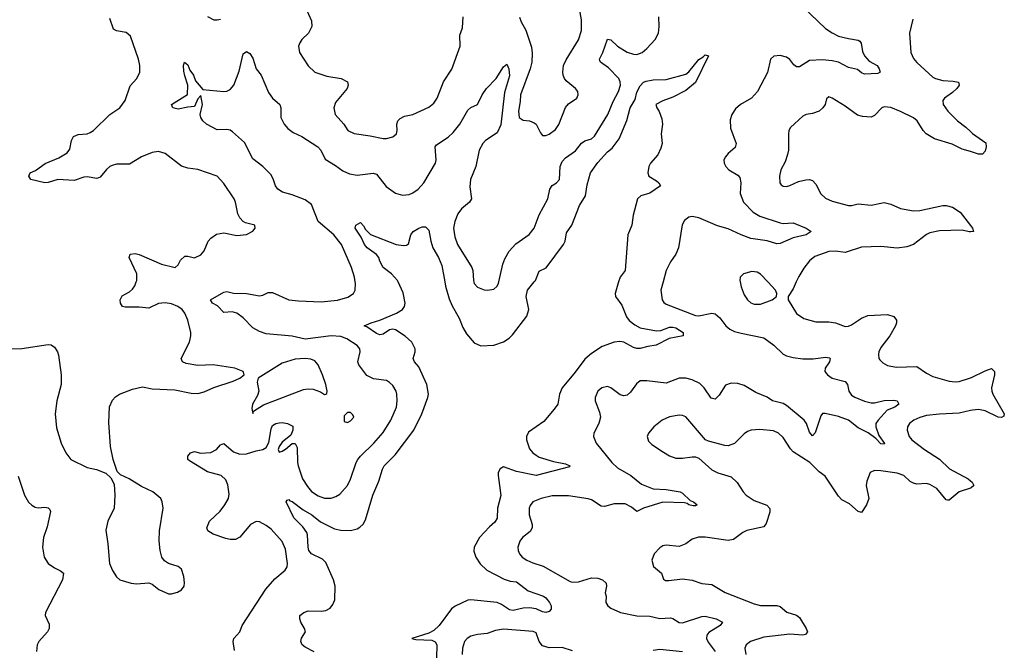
# Model space of a CAD drawing. Header units: inches. Extents: x 1834610 to 2027685, y 642842 to 774116.
# Tile 592 of 632: x 2004156 to 2010208, y 717737 to 721612. Entities that reach past the tile are written whole.
import ezdxf

# ---------------------------------------------------------------- set-up
doc = ezdxf.new("R2010")
doc.units = ezdxf.units.IN
doc.header["$MEASUREMENT"] = 0
for name, color, linetype in [('C0701', 7, 'Continuous'), ('C0702', 7, 'Continuous'), ('C0711', 7, 'Continuous'), ('C0712', 7, 'Continuous')]:
    doc.layers.add(name, color=color, linetype=linetype)

msp = doc.modelspace()

# ---------------------------------------------------------------- linework, layer by layer
at = {"layer": 'C0701', "color": 5}
for points, elevation in [([(2004090, 719588.4), (2004170, 719590.3), (2004330, 719615.8), (2004350, 719614.4), (2004370, 719600.5), (2004388.6, 719570), (2004394.9, 719550), (2004411.7, 719430), (2004410.3, 719370), (2004384.4, 719270), (2004373.4, 719190), (2004383, 719103), (2004410.4, 719010), (2004439.5, 718950), (2004470.2, 718910.2), (2004570, 718860.3), (2004627.5, 718847.5), (2004686.2, 718826.2), (2004716.8, 718796.8), (2004737.5, 718757.5), (2004741.3, 718690), (2004736, 718610), (2004697, 718530), (2004684.6, 718475.4), (2004698, 718390), (2004708.9, 718270), (2004726.7, 718226.7), (2004750, 718187.7), (2004771, 718170), (2004842, 718150), (2004874.5, 718145.5), (2004950.5, 718150.5), (2004970, 718142.8), (2005010.5, 718110.5), (2005070, 718084.4), (2005090, 718083.1), (2005126.7, 718093.3), (2005151.4, 718108.6), (2005166.6, 718130), (2005169.6, 718150.4), (2005165.1, 718190), (2005150, 718234.5), (2005130, 718251.6), (2005071, 718271), (2005045.6, 718285.6), (2005029.7, 718309.7), (2005018.9, 718350), (2005012.6, 718410), (2005015.1, 718470), (2005036.9, 718610), (2005032, 718650), (2005023.7, 718670), (2004975.1, 718710), (2004903.6, 718743.6), (2004828.7, 718790), (2004775.5, 718815.5), (2004756, 718836), (2004729.6, 718909.6), (2004713.7, 718990), (2004703.3, 719136.7), (2004707.1, 719232.9), (2004726.5, 719273.5), (2004745.8, 719294.2), (2004769.6, 719310.3), (2004850, 719341.6), (2004910, 719354.9), (2004970, 719343.8), (2005110, 719338), (2005210, 719317.4), (2005250, 719315.3), (2005290, 719324.2), (2005348.4, 719351.6), (2005469, 719390), (2005508.7, 719410), (2005535.3, 719430), (2005528.7, 719450), (2005478, 719470), (2005346, 719490), (2005250, 719487.3), (2005179.2, 719499.2), (2005157, 719510), (2005148.1, 719530), (2005199.3, 719630), (2005208.6, 719668.6), (2005208.8, 719690), (2005190, 719765.2), (2005170, 719809.4), (2005153.7, 719830), (2005127.3, 719850), (2005090, 719866.2), (2005050, 719872.8), (2005010, 719866.8), (2004950, 719839.4), (2004890, 719845.6), (2004804.9, 719844.9), (2004787, 719850), (2004775.6, 719870), (2004773.3, 719890), (2004785.1, 719914.9), (2004830, 719938.7), (2004850, 719956.4), (2004863.8, 719976.2), (2004871.9, 720000)], 280), ([(2005475.9, 717735.9), (2005468.8, 717790), (2005472.4, 717810), (2005509.6, 717850), (2005524, 717890), (2005668.4, 718111.6), (2005723.4, 718176.6), (2005788.3, 718230), (2005800.4, 718250), (2005803.1, 718270), (2005790, 718359), (2005770, 718406), (2005700.7, 718480.7), (2005670, 718504.1), (2005630, 718526.2), (2005610, 718528.5), (2005573.7, 718510), (2005509, 718431), (2005482, 718418), (2005450, 718416.9), (2005422.9, 718422.8), (2005345.1, 718450), (2005311.6, 718470), (2005305.6, 718490), (2005322.4, 718530), (2005387.9, 718592.1), (2005416.9, 718630), (2005439.7, 718670), (2005443.3, 718696.7), (2005434.5, 718754.5), (2005423.5, 718783.5), (2005395.1, 718810), (2005310, 718832.5), (2005200.1, 718900.1), (2005189, 718910), (2005189.2, 718929.2), (2005205.2, 718950), (2005230, 718958), (2005267.1, 718947.1), (2005330, 718952.7), (2005365.1, 718970), (2005390, 718999.3), (2005410, 719008.5), (2005470, 718956.6), (2005510, 718942.7), (2005550, 718943.3), (2005610, 718962.7), (2005650, 718970.2), (2005670, 718983.6), (2005686.7, 719013.3), (2005702.3, 719097.7), (2005710, 719118.4), (2005730, 719130.4), (2005750, 719134.9), (2005770, 719136.3), (2005802, 719130), (2005834.9, 719114.9), (2005835.8, 719090), (2005821.7, 719058.3), (2005770, 719015.8), (2005750.4, 718990), (2005745.5, 718970), (2005750, 718954.8), (2005770, 718959.5), (2005790, 718972.2), (2005830, 719008.2), (2005850, 719008), (2005862.5, 718982.5), (2005862.8, 718890), (2005867.6, 718870), (2005895.2, 718790), (2005924.2, 718744.2), (2005950, 718713), (2005990, 718685.2), (2006030, 718672), (2006070, 718671.2), (2006098.9, 718681.1), (2006122.9, 718697.1), (2006170.9, 718750), (2006190, 718788), (2006224.2, 718890), (2006235, 718910), (2006249.9, 718930.1), (2006333.8, 719010), (2006390, 719075.2), (2006436.8, 719150), (2006472.1, 719230), (2006476.8, 719270), (2006475, 719310), (2006469.8, 719330), (2006450, 719364.2), (2006430, 719383), (2006410, 719394), (2006330, 719405.4), (2006290, 719426.3), (2006240.5, 719490), (2006234, 719510), (2006248, 719570), (2006246, 719590), (2006229.6, 719610), (2006166.2, 719650), (2006130, 719665.4), (2006070, 719668.7), (2005910, 719649.5), (2005830, 719667.5), (2005670, 719680.4), (2005630, 719696.1), (2005590, 719719.2), (2005530, 719780.3), (2005490, 719808.8), (2005462.9, 719817.2), (2005410, 719811.8), (2005372.7, 719852.7), (2005342, 719870), (2005329.5, 719890), (2005410, 719937.7), (2005430, 719941.3), (2005470, 719932.2), (2005549.3, 719929.3), (2005630, 719914.9), (2005650, 719918.4), (2005684.1, 719935.9), (2005710, 719935.2), (2005810, 719891.1), (2005870, 719883.2), (2006010, 719878.5), (2006110, 719889.2), (2006172.9, 719907.1), (2006208, 719930), (2006218, 719950), (2006219.8, 719990), (2006218.4, 720000)], 260), ([(2005966.3, 717726.3), (2005910, 717755.4), (2005893, 717770), (2005884.2, 717790), (2005888.3, 717811.7), (2005912.7, 717850), (2005907.3, 717870), (2005884.7, 717910), (2005877.6, 717930), (2005877, 717950), (2005902.7, 717970), (2005930, 717979.5), (2006010, 717976.5), (2006037.8, 717982.2), (2006063.6, 717996.4), (2006081.1, 718018.9), (2006092.2, 718047.8), (2006095, 718130), (2006084.4, 718170), (2006037.1, 718277.2), (2006016.7, 718296.7), (2005950, 718328.7), (2005933.3, 718350), (2005928.2, 718370), (2005925.3, 718445.3), (2005920.1, 718460.1), (2005895.5, 718495.5), (2005840.4, 718550), (2005794, 718650), (2005800.2, 718659.8), (2005810, 718662.8), (2005816.1, 718656.1), (2005830, 718652), (2005899.2, 718599.2), (2005952.2, 718570), (2006005.9, 718525.9), (2006090, 718484.1), (2006130, 718474.7), (2006190, 718473.2), (2006230, 718482.3), (2006246.5, 718493.5), (2006267.2, 718512.8), (2006282.4, 718537.6), (2006327.4, 718690), (2006364.4, 718775.6), (2006385.7, 718850), (2006396.9, 718870), (2006463, 718937), (2006579.7, 719090), (2006628.7, 719190), (2006664.7, 719290), (2006669.6, 719310.4), (2006658.5, 719370), (2006610, 719478.5), (2006583.5, 719510), (2006574.5, 719530), (2006587.8, 719570), (2006587.4, 719590), (2006566.3, 719630), (2006526.3, 719666.3), (2006465, 719705), (2006450, 719709.2), (2006430, 719705.2), (2006390, 719679), (2006370, 719675.5), (2006350, 719683.8), (2006290, 719725.4), (2006274, 719730), (2006316, 719750), (2006370, 719766), (2006472.6, 719807.4), (2006508.2, 719831.8), (2006521.7, 719850), (2006525.3, 719870), (2006513.5, 719933.5), (2006482.3, 720000)], 240), ([(2007837.8, 720000), (2007816.5, 719930), (2007818, 719910), (2007857, 719857), (2007885, 719785), (2007903.2, 719763.2), (2007936.7, 719736.7), (2007970, 719719.3), (2008070, 719699.8), (2008098, 719702), (2008150, 719721.7), (2008170, 719723.2), (2008190, 719718.6), (2008233.4, 719690), (2008234, 719670), (2008147.5, 719652.5), (2008068.8, 719611.2), (2008016.4, 719603.6), (2007970, 719591.1), (2007950, 719591.1), (2007930, 719597.7), (2007870, 719629.7), (2007845.7, 719634.3), (2007810.4, 719629.6), (2007735.6, 719604.4), (2007670, 719559.7), (2007630, 719525.7), (2007570, 719445.3), (2007490.2, 719350), (2007474.2, 719310), (2007463.1, 719250), (2007441.9, 719218.1), (2007377.1, 719142.9), (2007283.5, 719076.5), (2007270.4, 719050), (2007270.3, 719030), (2007290, 718975.5), (2007310.2, 718950.2), (2007330, 718935.6), (2007350, 718924.5), (2007437.2, 718897.2), (2007510, 718881.6), (2007537.3, 718870), (2007535.2, 718864.8), (2007330, 718811.4), (2007210, 718835), (2007130, 718865.1), (2007110, 718852.3), (2007098, 718830), (2007096.5, 718810), (2007112.7, 718687.3), (2007094, 718610), (2007090, 718549.4), (2007076.8, 718523.2), (2007044, 718496), (2006982.8, 718430), (2006950.2, 718370), (2006946.8, 718346.8), (2006959.6, 718310), (2006987.1, 718267.1), (2007026.5, 718230), (2007134.4, 718174.4), (2007170, 718162.5), (2007210, 718156.8), (2007281.8, 718101.8), (2007376.1, 718070), (2007390, 718059.3), (2007412.2, 718030), (2007423.6, 718010), (2007423.2, 717990), (2007410, 717976.1), (2007390, 717968.8), (2007370, 717972.9), (2007330.9, 717990.9), (2007290, 717998.7), (2007250, 717995.5), (2007190, 717980.4), (2007165.8, 717985.8), (2007118.2, 718018.2), (2007090, 718030.9), (2006930, 718046.3), (2006910, 718044.5), (2006832.4, 718007.6), (2006809.2, 717990.8), (2006733.8, 717890), (2006700.8, 717859.2), (2006670, 717841.7), (2006567.3, 717810), (2006590, 717802.4), (2006690, 717799), (2006709.5, 717789.5), (2006720.6, 717770), (2006717.6, 717690)], 240), ([(2006768.5, 720000), (2006773.4, 719973.4), (2006796.3, 719896.3), (2006814.3, 719854.3), (2006858.2, 719778.2), (2006880.9, 719720.9), (2006902.2, 719682.2), (2006950, 719626), (2006990, 719608.4), (2007070, 719611.4), (2007130, 719632.2), (2007164.4, 719655.6), (2007184.3, 719675.7), (2007272.8, 719790), (2007286.3, 719830), (2007269.3, 719910), (2007277.6, 719950), (2007318.5, 720000)], 240), ([(2006947.5, 720000), (2006950.3, 719990), (2006970, 719967.4), (2007010, 719951.7), (2007031.1, 719948.9), (2007070, 719955.8), (2007088.7, 719971.3), (2007098.5, 719990), (2007100.8, 720000)], 260), ([(2008110.5, 720000), (2008097.3, 719950), (2008104.9, 719890), (2008114.7, 719874.7), (2008130, 719863.1), (2008310, 719793.7), (2008330, 719791.1), (2008410, 719807.7), (2008430, 719805.3), (2008459.3, 719779.3), (2008496, 719730), (2008521.3, 719710), (2008550, 719695.9), (2008590, 719684.6), (2008730, 719656.1), (2008791.6, 719611.6), (2008850, 719556.5), (2008870, 719546.7), (2008910, 719535.2), (2008970, 719528.7), (2009032.6, 719527.4), (2009110, 719538.6), (2009133, 719533), (2009138, 719530), (2009133.4, 719510), (2009107.3, 719470), (2009104.9, 719450), (2009120.8, 719430), (2009150, 719409.4), (2009229.3, 719389.3), (2009243.6, 719370), (2009252.2, 719330), (2009270, 719305.5), (2009290, 719292.2), (2009350, 719267.1), (2009390, 719256.5), (2009410, 719256.9), (2009470, 719272.6), (2009530, 719274.7), (2009550.8, 719270), (2009560.3, 719250), (2009534.9, 719230), (2009488, 719212), (2009432.2, 719150), (2009419.6, 719130), (2009419, 719110), (2009437.5, 719057.5), (2009472.3, 719007.7), (2009470, 719003.7), (2009450, 719006), (2009418.1, 719038.1), (2009372.2, 719072.2), (2009310, 719104.8), (2009249.9, 719149.9), (2009190, 719173.6), (2009107.4, 719192.6), (2009090, 719191.6), (2009081.5, 719178.5), (2009046.1, 719073.9), (2009030, 719054.5), (2009010, 719078), (2008992.9, 719130), (2008978.8, 719150), (2008870, 719241.5), (2008850, 719254.3), (2008784.2, 719270), (2008750, 719292.9), (2008681.6, 719321.6), (2008610, 719363.8), (2008570, 719375.9), (2008530, 719378.8), (2008494.2, 719365.8), (2008455.8, 719304.2), (2008430, 719280.5), (2008407.1, 719287.1), (2008363.9, 719350), (2008335.8, 719375.8), (2008290, 719399.3), (2008250, 719409.8), (2008210, 719408.7), (2008130, 719377.3), (2008010, 719393.5), (2007970, 719392.6), (2007946.5, 719373.5), (2007910, 719322.4), (2007890, 719305.1), (2007870, 719299.7), (2007846.2, 719306.2), (2007790, 719349.7), (2007770, 719358), (2007734.8, 719350), (2007710, 719329.3), (2007692.4, 719290), (2007692.4, 719270), (2007720.2, 719200.2), (2007726.3, 719170), (2007715.6, 719130), (2007685.3, 719070), (2007683.7, 719050), (2007699.5, 719010), (2007794.9, 718890), (2007830, 718857.6), (2007912.2, 718810), (2007978, 718758), (2008050, 718728.2), (2008130, 718725.2), (2008216, 718710), (2008230, 718703), (2008278, 718658), (2008297.3, 718650), (2008320.7, 718630), (2008310, 718623.6), (2008296.2, 718623.8), (2008269.3, 718630), (2008258.9, 718638.9), (2008242.7, 718642.7), (2008110, 718646), (2007990.3, 718609.8), (2007950, 718589.6), (2007917, 718617), (2007877.2, 718637.2), (2007810, 718637.3), (2007750, 718620.3), (2007730, 718622.8), (2007670, 718660.7), (2007650, 718667.1), (2007530, 718685.7), (2007430, 718685), (2007360.7, 718670), (2007310.4, 718650), (2007293.3, 718626.7), (2007287.9, 718610), (2007288.2, 718570), (2007306.5, 718510), (2007306.3, 718490), (2007293.4, 718466.6), (2007247.4, 718430), (2007230, 718406.6), (2007218.8, 718370), (2007220.3, 718350), (2007228.8, 718330), (2007245.3, 718310), (2007274, 718290), (2007310, 718273.4), (2007374.5, 718254.5), (2007539.1, 718159.1), (2007555.8, 718155.8), (2007590, 718158.3), (2007670, 718182.9), (2007710, 718180.2), (2007739.1, 718170), (2007761.6, 718150), (2007763, 718130), (2007755.5, 718090), (2007760.4, 718070), (2007758.3, 718030), (2007770.3, 718010), (2007790, 717996.2), (2007850, 717968.4), (2007950, 717947.8), (2008030, 717945.9), (2008090, 717932.8), (2008156.1, 717936), (2008170, 717932.9), (2008210, 717907.9), (2008230, 717906.4), (2008350, 717943.9), (2008370, 717945.8), (2008436.3, 717930), (2008476.3, 717910), (2008461.6, 717890), (2008392.9, 717847.1), (2008379.7, 717830), (2008377.4, 717810), (2008387.1, 717787.1), (2008430, 717728.7)], 260), ([(2008584.8, 720000), (2008590.3, 719970), (2008610, 719920.5), (2008630, 719890.4), (2008650, 719872.4), (2008670, 719864.2), (2008710, 719864.6), (2008782, 719890), (2008809, 719910), (2008809.3, 719930), (2008800.9, 719950), (2008754.3, 720000)], 280), ([(2008929.8, 720000), (2008910, 719957.2), (2008878.8, 719910), (2008880.7, 719890), (2008930, 719806), (2008975.8, 719775.8), (2009050, 719754.3), (2009130, 719755.8), (2009170, 719748.5), (2009230, 719727.2), (2009250, 719727.6), (2009270, 719736), (2009330, 719777.6), (2009370, 719794.4), (2009490, 719800.3), (2009528.6, 719788.5), (2009546, 719766), (2009546.7, 719750), (2009540.3, 719730), (2009504, 719670), (2009450, 719598.4), (2009436.5, 719570), (2009434.4, 719554.4), (2009437.1, 719530), (2009442.5, 719522.5), (2009462.4, 719502.4), (2009490, 719486.5), (2009544.2, 719475.8), (2009670, 719480.2), (2009730, 719438.8), (2009770, 719420.2), (2009869.8, 719390.2), (2009906.7, 719386.7), (2009931.1, 719388.9), (2010000, 719410.4)], 280), ([(2010000, 718733.7), (2009930, 718710.8), (2009870, 718658.7), (2009860.1, 718660.1), (2009850, 718662), (2009794.2, 718730), (2009750, 718754.6), (2009730, 718761.1), (2009670, 718758.6), (2009650, 718763.2), (2009630, 718774), (2009590, 718810.8), (2009550, 718825.5), (2009450, 718839.8), (2009410, 718841.1), (2009382.8, 718830), (2009363.9, 718776.1), (2009358.3, 718750), (2009376, 718670), (2009362, 718630), (2009330, 718583.7), (2009310, 718589.6), (2009256, 718636), (2009210, 718661), (2009190, 718683.5), (2009106.2, 718806.2), (2009070, 718833.3), (2009012.6, 718890), (2008910, 718956.8), (2008894.3, 718974.2), (2008850, 719043.5), (2008819.6, 719070), (2008790, 719085.1), (2008705.9, 719094.1), (2008651.4, 719088.6), (2008630, 719081.3), (2008610, 719067.8), (2008550, 719006.6), (2008510, 718992.3), (2008490, 718995.3), (2008390, 719022), (2008370.9, 719030.9), (2008250.6, 719170.6), (2008230, 719179.8), (2008210, 719182), (2008150, 719172.1), (2008104.9, 719150), (2008053.4, 719110), (2008020.5, 719070), (2008013.4, 719050), (2008021.3, 719021.3), (2008041.4, 719001.4), (2008113.5, 718953.5), (2008150, 718932), (2008190, 718917), (2008230, 718916.5), (2008290, 718925.7), (2008310, 718924.9), (2008330, 718916.4), (2008410, 718845.3), (2008447.9, 718827.9), (2008530, 718802.6), (2008567, 718767), (2008602.3, 718710), (2008621.1, 718690), (2008670, 718656.9), (2008749.4, 718629.4), (2008767.5, 718607.5), (2008766.3, 718586.3), (2008745, 718515), (2008730, 718495.9), (2008626.2, 718473.8), (2008600.2, 718459.8), (2008543.4, 718416.6), (2008510, 718412), (2008370, 718432), (2008328.9, 718431.1), (2008290, 718419.6), (2008250, 718391.8), (2008210, 718374), (2008130, 718382.4), (2008110, 718378), (2008090, 718366), (2008055.8, 718330), (2008041.1, 718290), (2008052.5, 718252.5), (2008102, 718210), (2008114, 718174), (2008126, 718166), (2008145.3, 718165.3), (2008230, 718176.5), (2008290, 718168.7), (2008350, 718147.6), (2008410, 718141.1), (2008492.9, 718092.8), (2008670, 718022.3), (2008710, 718011.9), (2008810, 718011.3), (2008830, 718006.5), (2008871.4, 717971.4), (2008930, 717951.9), (2008950, 717937.4), (2008991.4, 717870), (2008998.7, 717850), (2008986.4, 717833.6), (2008970.9, 717829.1), (2008890, 717836.5), (2008730, 717818), (2008648.4, 717790), (2008621.7, 717770), (2008612.8, 717750), (2008619.1, 717710)], 280), ([(2010000, 719209.8), (2009930, 719192.9), (2009810, 719187.6), (2009730, 719178.7), (2009690, 719168.2), (2009652.2, 719150), (2009625.3, 719130), (2009613.1, 719110), (2009610.3, 719090), (2009624.4, 719050), (2009640.3, 719030), (2009717.8, 718970), (2009810, 718911.8), (2009871.3, 718851.3), (2009986.7, 718790), (2010000, 718778.8)], 280), ([(2004145.9, 718805.9), (2004184.6, 718690), (2004210, 718647.7), (2004230, 718628.2), (2004250, 718616.4), (2004270, 718612.2), (2004310, 718615.8), (2004330, 718612.7), (2004341.1, 718601.1), (2004344.4, 718590), (2004325.1, 718494.9), (2004301.3, 718430), (2004297, 718370), (2004305.3, 718310), (2004330.5, 718270), (2004370, 718242.6), (2004405.9, 718225.8), (2004424.9, 718210), (2004418.4, 718170), (2004314.9, 717970), (2004312.7, 717950), (2004336.7, 717896.7), (2004336.5, 717870), (2004327.2, 717850), (2004273.7, 717790), (2004264.2, 717770), (2004259.5, 717730)], 260), ([(2007554.3, 717734.3), (2007490, 717754.4), (2007411.3, 717751.3), (2007370, 717765.1), (2007349.9, 717789.9), (2007330, 717843.6), (2007312.5, 717852.5), (2007130, 717866), (2007081.7, 717858.3), (2007030, 717839.7), (2006970, 717834.8), (2006930, 717822.6), (2006907.1, 717810), (2006889.2, 717790), (2006878.8, 717750), (2006876.2, 717710)], 260), ([(2008230, 717726.4), (2008090, 717742.2), (2008050, 717735)], 260)]:
    msp.add_lwpolyline(points, dxfattribs=dict(at, elevation=elevation))
at = {"layer": 'C0701', "color": 5, "elevation": 280}
for points in [[(2005910, 719529.8), (2005850, 719526.4), (2005770, 719501.5), (2005621, 719410), (2005616.3, 719383.7), (2005624.9, 719330), (2005617.8, 719302.3), (2005587.2, 719250), (2005582.8, 719222.8), (2005590, 719192), (2005593.6, 719206.4), (2005653.9, 719246), (2005901.3, 719338.7), (2005930, 719343.6), (2005960.8, 719340.8), (2006004.4, 719324.4), (2006030, 719308.4), (2006038, 719310), (2006044.7, 719315.3), (2006046.6, 719330), (2006037.4, 719370), (2006018, 719430), (2005990, 719491.8), (2005970, 719514.7), (2005946.4, 719526.4)], [(2006190, 719199), (2006170, 719199), (2006150, 719178), (2006150, 719142), (2006170, 719136), (2006190, 719147.3), (2006209, 719170), (2006204.7, 719184.7)]]:
    msp.add_lwpolyline(points, close=True, dxfattribs=at)
at = {"layer": 'C0702', "color": 5}
for points, elevation in [([(2007228.1, 721628.1), (2007238, 721598), (2007267.3, 721547.3), (2007303, 721443), (2007306.4, 721406.4), (2007303.5, 721350), (2007294, 721310), (2007234.1, 721150), (2007231.9, 721108.1), (2007221.1, 721050), (2007225.7, 721010), (2007250, 720993.7), (2007290, 720990.3), (2007318.9, 720978.9), (2007330.4, 720970), (2007357.1, 720917.1), (2007370, 720901), (2007390, 720900.5), (2007410, 720908.2), (2007450, 720937.1), (2007470, 720968), (2007510, 721072.7), (2007530, 721094.9), (2007581.2, 721130), (2007589.3, 721150), (2007586, 721170), (2007572.7, 721190), (2007515.5, 721235.5), (2007504.2, 721250), (2007495.8, 721270), (2007493.7, 721290), (2007499.7, 721330), (2007514.3, 721365.7), (2007590, 721488), (2007610, 721546), (2007608.9, 721610), (2007584.7, 721750)], 280), ([(2005923.7, 721663.7), (2005950, 721604.7), (2005951.7, 721570), (2005930.4, 721530), (2005890.4, 721489.7), (2005878, 721470), (2005870.5, 721449.5), (2005876.4, 721410), (2005930, 721328.2), (2005970, 721290.3), (2006044, 721264), (2006131, 721250), (2006170.4, 721230), (2006175.3, 721210), (2006168.2, 721190), (2006097.5, 721102.5), (2006087.7, 721070), (2006095.5, 721030), (2006148.9, 720968.9), (2006173.4, 720930), (2006212.4, 720912.4), (2006310, 720899), (2006390, 720881.5), (2006410, 720882), (2006448.6, 720891.4), (2006471.3, 720910), (2006476.9, 720930), (2006474, 720970), (2006480.5, 720990), (2006494.7, 721005.3), (2006521.8, 721018.2), (2006572, 721030), (2006670, 721075), (2006701.2, 721098.8), (2006722.4, 721130), (2006762, 721230), (2006812.7, 721307.3), (2006864, 721450), (2006862.4, 721517.6), (2006878.5, 721561.5), (2006882.2, 721630)], 280), ([(2008970.4, 721690), (2009110, 721557), (2009150.2, 721530.2), (2009190, 721511.5), (2009250, 721495.6), (2009310, 721487), (2009319.9, 721480), (2009327.9, 721467.9), (2009336, 721416), (2009349.1, 721389.1), (2009377.2, 721357.2), (2009426, 721330), (2009438.8, 721310), (2009444.7, 721290), (2009430, 721281.2), (2009350, 721276.2), (2009330, 721285.6), (2009305.4, 721305.4), (2009250, 721318.5), (2009190, 721350.6), (2009150, 721359.8), (2009090, 721366), (2009010, 721361.6), (2008950, 721322.3), (2008930, 721322.7), (2008914, 721334), (2008890, 721366.3), (2008870, 721381.7), (2008830, 721392.3), (2008791.9, 721388.2), (2008770.3, 721369.7), (2008752.7, 721287.3), (2008690.3, 721170), (2008653.7, 721130), (2008586, 721090), (2008556.2, 721063.8), (2008533.1, 721030), (2008522.7, 720997.4), (2008524.8, 720944.8), (2008560.4, 720850), (2008553.8, 720826.2), (2008510.7, 720790), (2008494, 720770), (2008484, 720750), (2008486.8, 720730), (2008496.3, 720710), (2008515.5, 720690), (2008570, 720657), (2008582.8, 720642.7), (2008589, 720610), (2008583.9, 720543.9), (2008605.3, 720490), (2008663.9, 720430), (2008704.6, 720404.6), (2008830, 720362.9), (2008850, 720359.2), (2008910, 720364), (2008991, 720330), (2009021, 720310), (2008990.6, 720290), (2008910, 720271.1), (2008830, 720237.3), (2008810, 720233.5), (2008750, 720253.5), (2008650, 720266.5), (2008590, 720289.1), (2008510, 720327.3), (2008444.4, 720344.4), (2008330, 720394), (2008290, 720401.7), (2008270, 720398.9), (2008243, 720377), (2008229.1, 720350.9), (2008206.4, 720210), (2008190.2, 720170), (2008156.8, 720123.2), (2008129.3, 720070.7), (2008110.5, 720000)], 260), ([(2004871.9, 720000), (2004875.3, 720010), (2004875.1, 720050), (2004829.7, 720150), (2004835.3, 720170), (2004865.9, 720174.1), (2004890, 720168.9), (2005028, 720110), (2005110.8, 720089.2), (2005130, 720104.9), (2005145, 720135), (2005170, 720158.7), (2005190, 720158.9), (2005230, 720148.5), (2005270, 720166.4), (2005290, 720190.7), (2005315.4, 720250), (2005331.3, 720270), (2005365.4, 720294.6), (2005410, 720302.3), (2005490, 720285.5), (2005550, 720290.8), (2005590, 720311.3), (2005604, 720330), (2005602, 720350), (2005544.4, 720364.4), (2005530, 720371.8), (2005510, 720394), (2005497.8, 720417.8), (2005483.1, 720490), (2005474.7, 720510), (2005410, 720604.7), (2005370, 720651), (2005250, 720692), (2005190, 720698.9), (2005150, 720712.4), (2005050, 720789.6), (2005010, 720802.6), (2004970, 720795.6), (2004904.9, 720770), (2004830, 720723.9), (2004750, 720723.5), (2004724, 720716), (2004710, 720709.7), (2004690, 720691.2), (2004650, 720644), (2004630, 720636.4), (2004570, 720645.3), (2004550, 720643.5), (2004490, 720623.5), (2004390, 720630.6), (2004330, 720610.9), (2004310, 720608.6), (2004225.2, 720630), (2004212.7, 720650), (2004221.2, 720670), (2004253.9, 720686.1), (2004311.6, 720728.4), (2004397.3, 720762.7), (2004446.9, 720793.1), (2004464.2, 720815.8), (2004474.3, 720870), (2004486.2, 720893.8), (2004514.3, 720905.7), (2004570, 720911.2), (2004590, 720918.2), (2004610, 720931.3), (2004710, 721028.8), (2004771.4, 721070), (2004804.6, 721115.4), (2004835.2, 721204.8), (2004875.1, 721250), (2004894.3, 721290), (2004894.7, 721330), (2004886, 721370), (2004836.1, 721510), (2004810, 721532.3), (2004750, 721542.5), (2004732.9, 721552.9), (2004710, 721619.2)], 280), ([(2005310, 721630.7), (2005350, 721610.7), (2005370, 721610.7), (2005390, 721616)], 280), ([(2007100.8, 720000), (2007126.2, 720110), (2007138, 720142), (2007164.5, 720190), (2007205.9, 720234.1), (2007287.7, 720292.3), (2007317.7, 720330), (2007348.3, 720411.7), (2007402, 720510), (2007414.6, 720570), (2007430, 720593.4), (2007455.6, 720610), (2007473.1, 720630), (2007477.4, 720710), (2007490, 720740.8), (2007510, 720763.8), (2007573.4, 720806.6), (2007610, 720853.8), (2007630, 720868.1), (2007670, 720879.6), (2007690, 720896.5), (2007771.3, 721030), (2007803.4, 721110), (2007836.8, 721170), (2007848.3, 721210), (2007846.6, 721230), (2007838.2, 721250), (2007775.6, 721315.6), (2007725.4, 721350), (2007721.8, 721361.8), (2007720.3, 721370), (2007739.9, 721410), (2007770, 721493), (2007790, 721487.6), (2007831.4, 721450), (2007890, 721411.8), (2007930, 721399), (2007950, 721397.8), (2007983.1, 721410), (2008010, 721434.5), (2008061.4, 721490), (2008082.1, 721530), (2008087.5, 721570), (2008085.3, 721630)], 260), ([(2009645.7, 721614.3), (2009624.6, 721530), (2009633.4, 721410), (2009650, 721373.4), (2009670, 721348.7), (2009770, 721258.9), (2009785.5, 721250), (2009830, 721238.6), (2009894.7, 721234.7), (2009927.3, 721227.3), (2009930.7, 721210), (2009916.5, 721190), (2009890, 721164.2), (2009841.3, 721130), (2009830, 721114.5), (2009832, 721090), (2009860.3, 721050), (2009920.3, 720990), (2009971.9, 720951.9), (2010000, 720925.2)], 280), ([(2006218.4, 720000), (2006214, 720030), (2006195, 720090), (2006134.6, 720230), (2006087.3, 720290), (2005990.9, 720370.9), (2005950, 720476.8), (2005910, 720505.6), (2005830, 720535.9), (2005772.3, 720552.3), (2005742, 720570), (2005728.4, 720590), (2005714.6, 720634.6), (2005699.8, 720659.8), (2005649.6, 720710), (2005590, 720756.2), (2005537.5, 720857.5), (2005463.6, 720923.6), (2005450, 720932.7), (2005430, 720938), (2005370, 720934.6), (2005305.1, 720970), (2005281, 720990), (2005268.6, 721010), (2005266, 721030), (2005279.5, 721090), (2005270, 721146), (2005250, 721126), (2005230, 721078), (2005190, 721075.3), (2005130, 721062), (2005098, 721070), (2005090, 721091.3), (2005188, 721152), (2005188.9, 721208.9), (2005170, 721266), (2005165.2, 721294.8), (2005162, 721330), (2005168.9, 721351.1), (2005190, 721334), (2005202, 721302), (2005224.7, 721270), (2005236, 721236), (2005282, 721182), (2005410.3, 721170.3), (2005430, 721172.9), (2005450, 721183.1), (2005471.2, 721208.9), (2005504.7, 721295.3), (2005530, 721402.8), (2005550, 721416), (2005570, 721404), (2005590, 721376), (2005608.8, 721310), (2005640.4, 721270), (2005684.9, 721164.9), (2005710.3, 721130.3), (2005754.9, 721090), (2005760.3, 721070), (2005762, 721010), (2005780.8, 720970), (2005803.6, 720943.6), (2005837.9, 720917.9), (2005890, 720893.5), (2005989.2, 720830), (2006006.2, 720810), (2006034.6, 720754.6), (2006096.7, 720716.7), (2006142.4, 720682.4), (2006184.2, 720664.2), (2006230, 720655.9), (2006327.8, 720667.8), (2006350, 720661.7), (2006407.6, 720587.6), (2006466.6, 720546.6), (2006510, 720533.8), (2006550, 720537.8), (2006573, 720547), (2006604.4, 720570), (2006639.8, 720610), (2006711.5, 720730), (2006715.8, 720750), (2006709.8, 720830), (2006718, 720842), (2006790, 720889.2), (2006820.7, 720919.3), (2006861.5, 720970), (2006910, 721056.5), (2006930, 721071.6), (2006970, 721090.5), (2006998.5, 721150), (2007025.6, 721190), (2007084.5, 721250), (2007130, 721322), (2007150, 721338), (2007162.8, 721310), (2007167.1, 721267.1), (2007136.4, 721163.6), (2007113.6, 720966.4), (2007090, 720916.8), (2007019, 720870), (2007002, 720850), (2006980.4, 720810), (2006959.3, 720710), (2006926.6, 720630), (2006923.8, 720583.8), (2006933.7, 720510), (2006920.8, 720490), (2006872.2, 720450), (2006850, 720418.5), (2006830, 720372), (2006823.2, 720330), (2006830, 720277.3), (2006847.7, 720230), (2006935.8, 720090), (2006941.8, 720070), (2006944.7, 720010), (2006947.5, 720000)], 260), ([(2007318.5, 720000), (2007326.6, 720010), (2007350, 720066.8), (2007392.8, 720087.2), (2007499.6, 720230), (2007508.3, 720251.7), (2007518, 720302), (2007550.8, 720350), (2007597.7, 720470), (2007634.3, 720530), (2007643.8, 720596.2), (2007664.8, 720670), (2007710, 720734.3), (2007770, 720799), (2007797.6, 720822.4), (2007840.1, 720879.9), (2007887.2, 720992.8), (2007908.2, 721070), (2007938.8, 721121.2), (2007950, 721167.3), (2007970, 721206), (2007990, 721227.7), (2008006.5, 721233.5), (2008050, 721242), (2008130, 721244.7), (2008250, 721278), (2008270, 721291.3), (2008330, 721367.3), (2008357.2, 721382.8), (2008370, 721395.5), (2008390.6, 721390), (2008310, 721226.6), (2008250, 721176.2), (2008170, 721136), (2008110, 721114), (2008066, 721090), (2008072, 721070), (2008087.7, 721047.7), (2008103.4, 721003.4), (2008106.4, 720970), (2008098.6, 720910), (2008104.6, 720850), (2008098, 720822), (2008078.3, 720781.7), (2008032.9, 720730), (2008024, 720710), (2008016.4, 720670), (2008024, 720650), (2008070, 720622), (2008084, 720610), (2008094.8, 720590), (2008030, 720546.8), (2007974, 720530), (2007954.4, 720510), (2007926.4, 720410), (2007919.1, 720350), (2007894.4, 720290), (2007877.6, 720070), (2007847, 720030), (2007837.8, 720000)], 240), ([(2010000, 720801.2), (2009950, 720817), (2009887.4, 720847.4), (2009778.7, 720878.7), (2009728.7, 720910), (2009710, 720931.1), (2009672.8, 720990), (2009650, 721008.5), (2009570, 721048.3), (2009510, 721071.9), (2009470, 721076), (2009456.3, 721070), (2009410, 721024), (2009390, 721013.3), (2009336, 721016), (2009306.1, 721026.1), (2009230, 721079.7), (2009150, 721129.2), (2009130, 721137.2), (2009114.8, 721125.2), (2009107.7, 721090), (2009093.4, 721070), (2009070.7, 721050), (2009030, 721035.1), (2008990, 721029.6), (2008970, 721018.7), (2008894.9, 720950), (2008884.4, 720930), (2008881.1, 720910), (2008880.9, 720810), (2008876.5, 720783.5), (2008861.3, 720738.7), (2008835.3, 720690), (2008825.7, 720650), (2008828.8, 720608.9), (2008836.7, 720596.7), (2008850, 720588.2), (2008870, 720586.7), (2008890, 720592.2), (2008943.5, 720616.5), (2008988.6, 720628.6), (2009010, 720630.3), (2009030, 720623.1), (2009050, 720602), (2009081.4, 720541.4), (2009110, 720515.8), (2009150, 720496), (2009250, 720470.3), (2009270, 720470.3), (2009310, 720480.2), (2009390, 720471.5), (2009470, 720488.1), (2009510, 720478.6), (2009570.9, 720450.9), (2009650, 720436.5), (2009690, 720440.2), (2009830, 720470.3), (2009850, 720470.3), (2009890, 720459.6), (2009936.4, 720430), (2010000, 720347.4)], 280), ([(2006482.3, 720000), (2006477.6, 720010), (2006442, 720050), (2006389.8, 720090), (2006370, 720127.3), (2006363.5, 720150), (2006348.9, 720168.9), (2006292.6, 720210), (2006275.6, 720230), (2006255.2, 720275.2), (2006217.2, 720330), (2006222, 720350), (2006250, 720366), (2006270, 720346), (2006282.3, 720322.3), (2006312.2, 720292.2), (2006470, 720230.7), (2006514.8, 720225.2), (2006534.2, 720225.8), (2006545.6, 720234.4), (2006561.2, 720290), (2006575.3, 720310), (2006610, 720331), (2006630, 720338), (2006650, 720338), (2006670, 720318), (2006682.3, 720250), (2006696.2, 720210), (2006730.2, 720150), (2006750, 720100.7), (2006768.5, 720000)], 240), ([(2010000, 720308.9), (2009991.7, 720308.3), (2009950, 720318), (2009810, 720314.8), (2009750, 720301.1), (2009730, 720291.6), (2009650.1, 720229.9), (2009610, 720215.2), (2009550, 720207.5), (2009450, 720217.9), (2009330, 720214.1), (2009230, 720182.1), (2009170, 720189.9), (2009130, 720187.7), (2009043.8, 720156.2), (2009010.1, 720129.9), (2008975.1, 720084.9), (2008945.7, 720034.3), (2008929.8, 720000)], 280), ([(2008754.3, 720000), (2008710, 720047.6), (2008690, 720059.7), (2008656.2, 720063.8), (2008606, 720050), (2008584, 720030), (2008583, 720010), (2008584.8, 720000)], 280)]:
    msp.add_lwpolyline(points, dxfattribs=dict(at, elevation=elevation))
at = {"layer": 'C0711', "color": 5, "elevation": 280}
for points in [[(2010000, 719410.4), (2010007.3, 719412.7), (2010090, 719454.9), (2010130, 719468), (2010148, 719450), (2010148.8, 719430), (2010129.4, 719350.6), (2010131, 719330), (2010137.7, 719310), (2010208.4, 719190), (2010205.5, 719174.5), (2010192.1, 719167.9), (2010170, 719169.8), (2010090, 719208.9), (2010050, 719217.1), (2010012.9, 719212.9), (2010000, 719209.8)], [(2010000, 718778.8), (2010010.4, 718770), (2010021.6, 718750), (2010004.8, 718735.2), (2010000, 718733.7)]]:
    msp.add_lwpolyline(points, dxfattribs=at)
at = {"layer": 'C0712', "color": 5, "elevation": 280}
for points in [[(2010000, 720925.2), (2010012.9, 720912.9), (2010095.8, 720855.8), (2010097, 720830), (2010090, 720804), (2010074.4, 720785.6), (2010050, 720785.4), (2010000, 720801.2)], [(2010000, 720347.4), (2010013.4, 720330), (2010018, 720310), (2010000, 720308.9)]]:
    msp.add_lwpolyline(points, dxfattribs=at)

doc.saveas('drawing.dxf')
